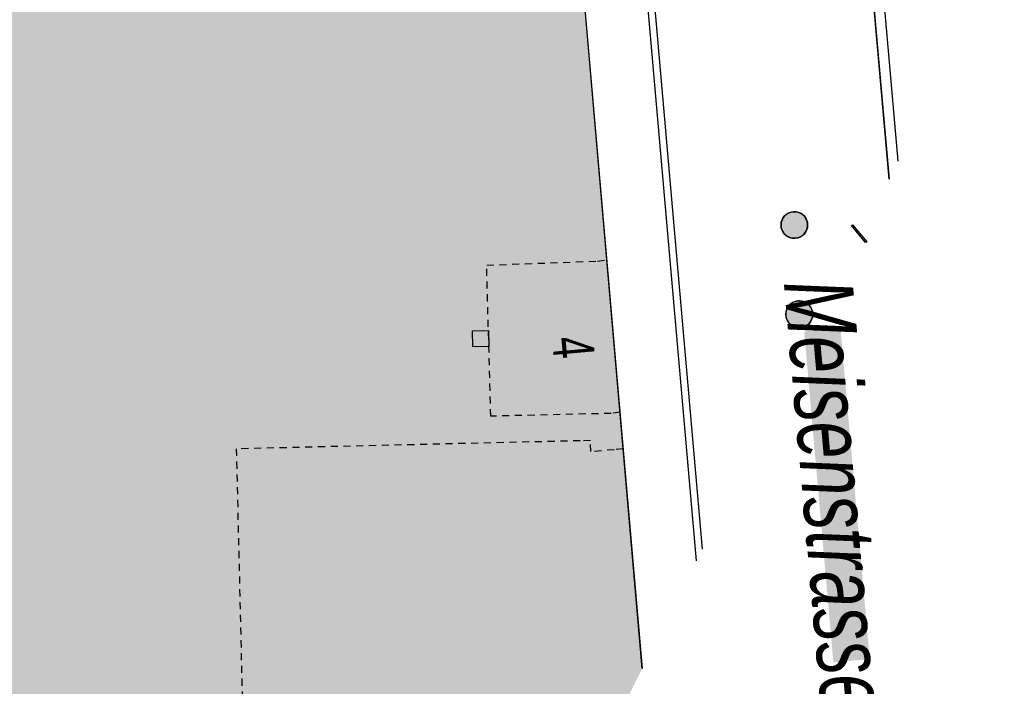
# Model space of a CAD drawing. Header units: metres. Extents: x 2695560 to 2696939, y 1260491 to 1262050.
# Tile 991 of 1005: x 2696895 to 2696922, y 1261604 to 1261622. Entities that reach past the tile are written whole.
import ezdxf

# ---------------------------------------------------------------- set-up
doc = ezdxf.new("R2010")
doc.units = ezdxf.units.M
doc.linetypes.add('AUSGEZOGEN', pattern=[0])
doc.linetypes.add('VERDECKT2_S2', pattern=[0.36, 0.2, -0.16])
for name, color, linetype in [('XR$1$AV_Flächen (EO)', 7, 'AUSGEZOGEN'), ('XR$1$AV_Gebäudeflächen (BB)', 7, 'AUSGEZOGEN'), ('XR$1$AV_Haus-Nr.', 7, 'AUSGEZOGEN'), ('XR$1$AV_Linien (BB)', 7, 'AUSGEZOGEN'), ('XR$1$AV_Linien (EO)', 7, 'AUSGEZOGEN'), ('XR$1$AV_Strassennamen', 7, 'AUSGEZOGEN'), ('XR$1$AW_LK_Schachtdeckel', 24, 'AUSGEZOGEN'), ('XR$1$AW_LK_Zwischenpunkt', 24, 'AUSGEZOGEN'), ('XR$1$EW_LK_Knoten', 1, 'AUSGEZOGEN'), ('XR$1$Liegenschaftsgrenzen', 7, 'AUSGEZOGEN'), ('XR$1$PFAW', 255, 'AUSGEZOGEN'), ('XR$1$PFEW', 255, 'AUSGEZOGEN'), ('XR$1$RAEW', 8, 'AUSGEZOGEN'), ('XR$1$RP_Abstandslinie', 7, 'AUSGEZOGEN')]:
    doc.layers.add(name, color=color, linetype=linetype)
doc.styles.add('ARIAL', font='arial.ttf')

# ---------------------------------------------------------------- blocks, each defined once
blk = doc.blocks.new('COMPLEXOBJECT_762')
at = {"layer": 'XR$1$AV_Linien (BB)', "color": 7, "linetype": 'AUSGEZOGEN', "transparency": 33554687}
blk.add_line((6912.753, 11607.431), (6910.475, 11633.445), dxfattribs=at)
blk.add_arc((6950.035, 11636.751), 39.698, 179.1987, 184.7767, dxfattribs=at)
blk = doc.blocks.new('BAW2092')
at = {"true_color": 0x000000, "transparency": 33554687}
blk.add_hatch(color=18, dxfattribs=at).paths.add_polyline_path([(-0.03, 0.5), (-0.03, -0.5), (0.03, -0.5), (0.03, 0.5)])
at = {"transparency": 33554687}
blk.add_lwpolyline([(-0.03, 0.5), (0.03, 0.5), (0.03, -0.5), (-0.03, -0.5), (-0.03, 0.5)], close=True, dxfattribs=at)
blk = doc.blocks.new('BAW2088')
at = {"layer": 'XR$1$PFAW', "transparency": 33554687}
blk.add_hatch(color=253, dxfattribs=at).paths.add_polyline_path([(0.51, 0), (0.5, 0.101), (0.47, 0.197), (0.421, 0.286), (0.355, 0.362), (0.275, 0.424), (0.184, 0.469), (0.086, 0.494), (-0.015, 0.499), (-0.115, 0.484), (-0.21, 0.449), (-0.296, 0.395), (-0.369, 0.326), (-0.427, 0.243), (-0.467, 0.15), (-0.487, 0.051), (-0.487, -0.051), (-0.467, -0.15), (-0.427, -0.243), (-0.369, -0.326), (-0.296, -0.395), (-0.21, -0.449), (-0.115, -0.484), (-0.015, -0.499), (0.086, -0.494), (0.184, -0.469), (0.275, -0.424), (0.355, -0.362), (0.421, -0.286), (0.47, -0.197), (0.5, -0.101)])
at = {"transparency": 33554687}
for start, end in [(91.1948, 268.8052), (268.8052, 91.1948)]:
    blk.add_arc((0.01, 0), 0.5, start, end, dxfattribs=at)
at = {"layer": 'XR$1$PFAW', "transparency": 33554687}
blk.add_circle((0.01, 0), 0.5, dxfattribs=at)
blk = doc.blocks.new('BAW2082')
at = {"layer": 'XR$1$PFAW', "transparency": 33554687}
blk.add_hatch(color=7, dxfattribs=at).paths.add_polyline_path([(0.509, -0.003), (0.499, 0.098), (0.469, 0.194), (0.42, 0.283), (0.354, 0.359), (0.274, 0.421), (0.183, 0.466), (0.085, 0.491), (-0.016, 0.496), (-0.116, 0.481), (-0.211, 0.446), (-0.297, 0.392), (-0.37, 0.323), (-0.428, 0.24), (-0.468, 0.147), (-0.488, 0.047), (-0.488, -0.054), (-0.468, -0.153), (-0.428, -0.246), (-0.37, -0.329), (-0.297, -0.398), (-0.211, -0.452), (-0.116, -0.487), (-0.016, -0.502), (0.085, -0.497), (0.183, -0.472), (0.274, -0.427), (0.354, -0.366), (0.42, -0.289), (0.469, -0.2), (0.499, -0.104)])
at = {"transparency": 33554687}
for start, end in [(91.1948, 268.8052), (268.8052, 91.1948)]:
    blk.add_arc((0.01, 0), 0.5, start, end, dxfattribs=at)
at = {"layer": 'XR$1$PFAW', "transparency": 33554687}
blk.add_circle((0.009, -0.003), 0.5, dxfattribs=at)
blk = doc.blocks.new('BEWLP2515')
at = {"layer": 'XR$1$PFEW', "transparency": 33554687}
blk.add_hatch(color=7, dxfattribs=at).paths.add_polyline_path([(1, 0.5), (0, 0.5), (0, -0.5), (1, -0.5)])
at = {"layer": 'XR$1$RAEW', "transparency": 33554687}
blk.add_hatch(color=1, dxfattribs=at).paths.add_polyline_path([(1, 0.5), (0, 0.5), (0, -0.5), (1, -0.5)])
at = {"color": 1, "transparency": 33554687}
blk.add_lwpolyline([(0, 0.5), (1, 0.5), (1, -0.5), (0, -0.5), (0, 0.5)], close=True, dxfattribs=at)
at = {"layer": 'XR$1$PFEW', "transparency": 33554687}
for p, q in [((0, -0.5), (0, 0.5)), ((0, 0.5), (1, 0.5)), ((1, 0.5), (1, -0.5)), ((1, -0.5), (0, -0.5))]:
    blk.add_line(p, q, dxfattribs=at)

msp = doc.modelspace()

# ---------------------------------------------------------------- hatches: boundary and pattern name
at = {"transparency": 33554687}
msp.add_hatch(color=7, dxfattribs=at).paths.add_polyline_path([(2696917.78, 1261613.799), (2696916.756, 1261613.708), (2696917.58, 1261604.381), (2696918.604, 1261604.472)])
at = {"layer": 'XR$1$AV_Gebäudeflächen (BB)', "true_color": 0xd2d2d2, "transparency": 33554687}
msp.add_hatch(color=254, dxfattribs=at).paths.add_polyline_path([(2696893.909, 1261567.932), (2696912.193, 1261604.205), (2696909.241, 1261638.174), (2696880.616, 1261652.101), (2696875.039, 1261650.87), (2696843.267, 1261643.848), (2696838.983, 1261569.689), (2696861.462, 1261567.151)])

# ---------------------------------------------------------------- linework, layer by layer
at = {"layer": 'XR$1$AV_Flächen (EO)', "color": 7, "linetype": 'AUSGEZOGEN', "transparency": 33554687}
for points in [[(2696922.4, 1261624.454), (2696922.266, 1261625.968), (2696918.481, 1261625.654), (2696919.149, 1261618.005)], [(2696919.406, 1261618.514), (2696918.806, 1261625.38), (2696921.993, 1261625.644), (2696922.143, 1261623.945)]]:
    msp.add_lwpolyline(points, dxfattribs=at)
at = {"layer": 'XR$1$AV_Linien (BB)', "color": 7, "linetype": 'AUSGEZOGEN', "transparency": 33554687}
for p, q in [((2696912.193, 1261604.205), (2696909.241, 1261638.174)), ((2696919.149, 1261618.005), (2696918.481, 1261625.654))]:
    msp.add_line(p, q, dxfattribs=at)
at = {"layer": 'XR$1$AV_Linien (EO)', "color": 7, "linetype": 'VERDECKT2_S2', "transparency": 33554687}
for points in [[(2696911.571, 1261611.435), (2696911.317, 1261611.399), (2696907.918, 1261611.319), (2696907.804, 1261615.578), (2696910.932, 1261615.692), (2696911.193, 1261615.729)], [(2696911.655, 1261610.397), (2696911.4, 1261610.375), (2696910.738, 1261610.32), (2696910.731, 1261610.633), (2696910.443, 1261610.626), (2696900.744, 1261610.399), (2696901.4, 1261582.795)]]:
    msp.add_lwpolyline(points, dxfattribs=at)
at = {"layer": 'XR$1$Liegenschaftsgrenzen', "color": 7, "linetype": 'AUSGEZOGEN', "transparency": 33554687}
msp.add_line((2696909.233, 1261638.165), (2696912.192, 1261604.204), dxfattribs=at)
at = {"layer": 'XR$1$RP_Abstandslinie', "color": 7, "linetype": 'AUSGEZOGEN', "transparency": 33554687}
msp.add_line((2696913.892, 1261607.575), (2696911.5, 1261634.84), dxfattribs=at)

# ---------------------------------------------------------------- block references
at = {"layer": 'XR$1$AV_Linien (BB)', "color": 7, "linetype": 'AUSGEZOGEN', "lineweight": -3, "transparency": 33554687}
msp.add_blockref('COMPLEXOBJECT_762', (2690000.97, 1249999.81), dxfattribs=at)
at = {"layer": 'XR$1$AW_LK_Schachtdeckel', "color": 24, "linetype": 'AUSGEZOGEN', "lineweight": -3, "transparency": 33554687}
for name, p, xscale, yscale, rotation in [('BAW2082', (2696916.486, 1261616.709), 0.7499999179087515, 0.7499999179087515, 184.3729267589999), ('BAW2088', (2696916.625, 1261614.193), 0.7578193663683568, 0.7578193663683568, 179.424979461)]:
    msp.add_blockref(name, p, dxfattribs=dict(at, xscale=xscale, yscale=yscale, rotation=rotation))
at = {"layer": 'XR$1$AW_LK_Zwischenpunkt', "color": 24, "linetype": 'AUSGEZOGEN', "lineweight": -3, "transparency": 33554687, "xscale": 0.6249999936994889, "yscale": 0.6249999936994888, "rotation": 40.16487573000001}
msp.add_blockref('BAW2092', (2696918.303, 1261616.466), dxfattribs=at)
at = {"layer": 'XR$1$EW_LK_Knoten', "color": 1, "linetype": 'AUSGEZOGEN', "lineweight": -3, "transparency": 33554687, "xscale": 0.449999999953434, "yscale": 0.4499999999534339, "rotation": 182.0897999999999}
msp.add_blockref('BEWLP2515', (2696907.859, 1261613.514), dxfattribs=at)

# ---------------------------------------------------------------- texts
at = {"layer": 'XR$1$AV_Haus-Nr.', "color": 7, "transparency": 33554687, "insert": (2696910.83, 1261613.316), "char_height": 1.1621, "width": 1.02516, "attachment_point": 2, "rotation": 274.9878, "style": 'ARIAL'}
msp.add_mtext('\\W0.68;4', dxfattribs=at)
at = {"layer": 'XR$1$AV_Strassennamen', "color": 7, "transparency": 33554687, "insert": (2696917.67, 1261609.089), "char_height": 1.93684, "width": 12.95054, "attachment_point": 5, "rotation": 275.0526, "style": 'ARIAL'}
msp.add_mtext('\\A1;{\\fArial|i1|b0;\\H1.936838;\\W0.700000;\\C7;Meisenstrasse}\\P', dxfattribs=at)

doc.saveas('drawing.dxf')
